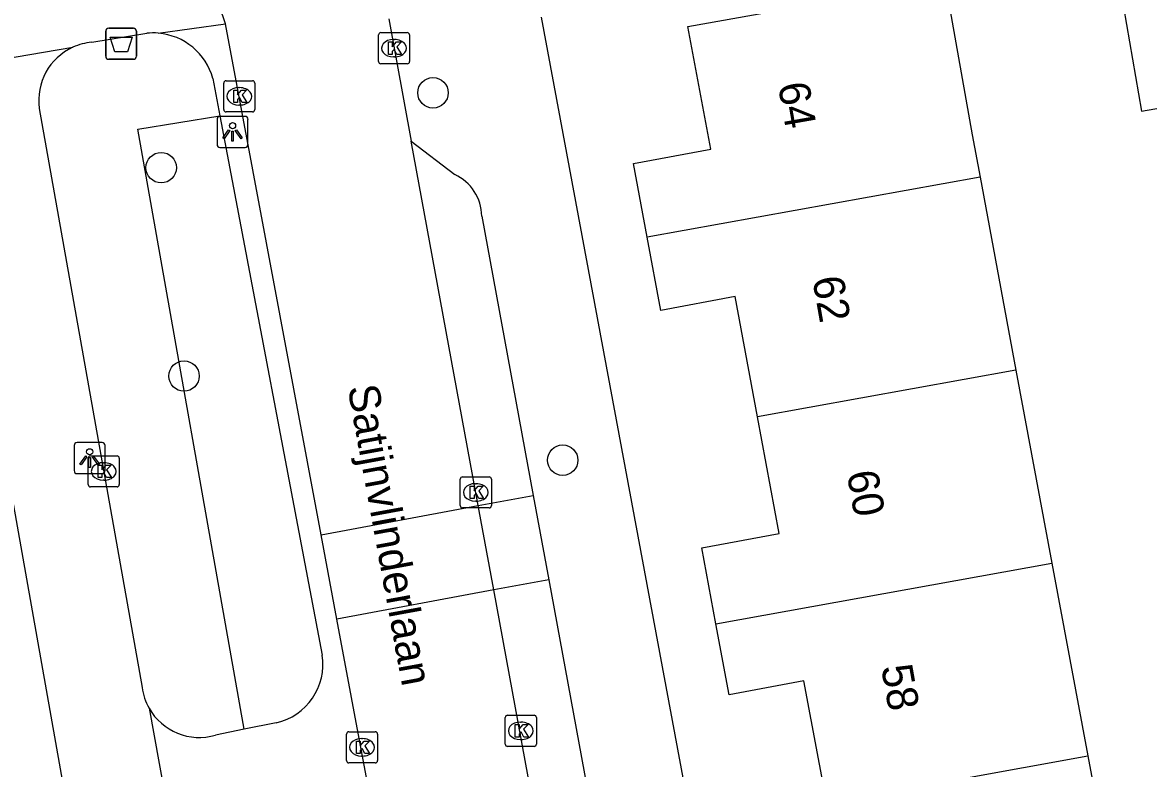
# Model space of a CAD drawing. Extents: x 162880 to 165536, y 384011 to 385179.
# Drawn here: x 163957.33 to 163993.54, y 384664.38 to 384688.36 of the extents above; entities that cross this region are included whole.
import ezdxf

# ---------------------------------------------------------------- set-up
doc = ezdxf.new("R2010")
doc.units = 0
for name, color, linetype in [('IMGEO_Afvalbak', 7, 'Continuous'), ('IMGEO_Boom', 7, 'Continuous'), ('IMGEO_Groenvoorziening', 7, 'Continuous'), ('IMGEO_Kolk', 7, 'Continuous'), ('IMGEO_Lichtpunt', 7, 'Continuous'), ('IMGEO_Openbare_ruimte_label', 7, 'Continuous'), ('IMGEO_Pand', 7, 'Continuous'), ('IMGEO_Pand_nummerreeks', 7, 'Continuous'), ('IMGEO_Parkeervlak_open', 7, 'Continuous'), ('IMGEO_Rijbaan_lokaal_open', 7, 'Continuous'), ('IMGEO_Voetpad_open', 7, 'Continuous')]:
    doc.layers.add(name, color=color, linetype=linetype)

msp = doc.modelspace()

# ---------------------------------------------------------------- linework, layer by layer
at = {"layer": 'IMGEO_Afvalbak'}
for p, q in [((163960.006, 384687.282), (163960.006, 384688.082)), ((163960.006, 384688.082), (163960.006, 384687.282)), ((163960.106, 384688.182), (163960.896, 384688.182)), ((163960.896, 384688.182), (163960.106, 384688.182)), ((163960.996, 384688.082), (163960.996, 384687.282)), ((163960.996, 384687.282), (163960.996, 384688.082)), ((163960.896, 384687.182), (163960.106, 384687.182)), ((163960.106, 384687.182), (163960.896, 384687.182))]:
    msp.add_line(p, q, dxfattribs=at)
msp.add_lwpolyline([(163960.149, 384687.896), (163960.853, 384687.896), (163960.704, 384687.426), (163960.298, 384687.426), (163960.149, 384687.896)], dxfattribs=at)
for centre, start, end in [((163960.106, 384688.082), 90, 180), ((163960.106, 384688.082), 90, 180), ((163960.896, 384688.082), 0, 90), ((163960.896, 384688.082), 360, 90), ((163960.106, 384687.282), 180, 270), ((163960.106, 384687.282), 180, 270), ((163960.896, 384687.282), 270, 0), ((163960.896, 384687.282), 270, 0)]:
    msp.add_arc(centre, 0.1, start, end, dxfattribs=at)
at = {"layer": 'IMGEO_Boom'}
for centre in [(163970.531, 384686.103), (163961.789, 384683.696), (163962.524, 384676.996), (163974.703, 384674.29)]:
    msp.add_circle(centre, 0.489, dxfattribs=at)
at = {"layer": 'IMGEO_Groenvoorziening'}
msp.add_lwpolyline([(163964.463, 384665.64), (163961.035, 384684.932), (163963.68, 384685.362)], dxfattribs=at)
at = {"layer": 'IMGEO_Kolk'}
for p, q in [((163968.778, 384687.111), (163968.778, 384687.963)), ((163968.853, 384688.037), (163969.705, 384688.037)), ((163969.779, 384687.963), (163969.779, 384687.111)), ((163969.266, 384687.817), (163969.291, 384687.817)), ((163969.289, 384687.257), (163969.264, 384687.257)), ((163969.705, 384687.037), (163968.853, 384687.037)), ((163963.875, 384686.489), (163964.727, 384686.489)), ((163963.8, 384685.563), (163963.8, 384686.415)), ((163964.288, 384686.269), (163964.313, 384686.269)), ((163964.801, 384686.415), (163964.801, 384685.563)), ((163964.311, 384685.709), (163964.286, 384685.709)), ((163964.727, 384685.489), (163963.875, 384685.489)), ((163959.441, 384673.504), (163959.441, 384674.356)), ((163959.516, 384674.43), (163960.368, 384674.43)), ((163959.929, 384674.21), (163959.954, 384674.21)), ((163960.442, 384674.356), (163960.442, 384673.504)), ((163971.483, 384673.755), (163972.335, 384673.755)), ((163960.368, 384673.43), (163959.516, 384673.43)), ((163959.952, 384673.65), (163959.927, 384673.65)), ((163971.408, 384672.829), (163971.408, 384673.681)), ((163971.896, 384673.535), (163971.921, 384673.535)), ((163972.409, 384673.681), (163972.409, 384672.829)), ((163972.335, 384672.755), (163971.483, 384672.755)), ((163971.919, 384672.975), (163971.894, 384672.975)), ((163972.855, 384665.162), (163972.855, 384666.014)), ((163972.93, 384666.088), (163973.782, 384666.088)), ((163973.343, 384665.868), (163973.368, 384665.868)), ((163973.856, 384666.014), (163973.856, 384665.162)), ((163967.748, 384664.632), (163967.748, 384665.484)), ((163967.823, 384665.558), (163968.675, 384665.558)), ((163968.749, 384665.484), (163968.749, 384664.632)), ((163968.236, 384665.338), (163968.261, 384665.338)), ((163973.782, 384665.088), (163972.93, 384665.088)), ((163973.366, 384665.308), (163973.341, 384665.308)), ((163968.259, 384664.778), (163968.234, 384664.778)), ((163968.675, 384664.558), (163967.823, 384664.558))]:
    msp.add_line(p, q, dxfattribs=at)
for points in [[(163968.778, 384687.111), (163968.778, 384687.963)], [(163968.853, 384688.037), (163969.705, 384688.037)], [(163969.779, 384687.963), (163969.779, 384687.111)], [(163969.099, 384687.737), (163969.222, 384687.737), (163969.222, 384687.586), (163969.352, 384687.737), (163969.516, 384687.737), (163969.37, 384687.586), (163969.523, 384687.337), (163969.371, 384687.337), (163969.286, 384687.501), (163969.222, 384687.434), (163969.222, 384687.337), (163969.099, 384687.337), (163969.099, 384687.737)], [(163969.705, 384687.037), (163968.853, 384687.037)], [(163963.875, 384686.489), (163964.727, 384686.489)], [(163963.8, 384685.563), (163963.8, 384686.415)], [(163964.121, 384686.189), (163964.244, 384686.189), (163964.244, 384686.038), (163964.374, 384686.189), (163964.538, 384686.189), (163964.392, 384686.038), (163964.545, 384685.789), (163964.393, 384685.789), (163964.308, 384685.953), (163964.244, 384685.886), (163964.244, 384685.789), (163964.121, 384685.789), (163964.121, 384686.189)], [(163964.801, 384686.415), (163964.801, 384685.563)], [(163964.727, 384685.489), (163963.875, 384685.489)], [(163959.441, 384673.504), (163959.441, 384674.356)], [(163959.516, 384674.43), (163960.368, 384674.43)], [(163959.762, 384674.13), (163959.885, 384674.13), (163959.885, 384673.979), (163960.015, 384674.13), (163960.179, 384674.13), (163960.033, 384673.979), (163960.186, 384673.73), (163960.034, 384673.73), (163959.949, 384673.894), (163959.885, 384673.827), (163959.885, 384673.73), (163959.762, 384673.73), (163959.762, 384674.13)], [(163960.442, 384674.356), (163960.442, 384673.504)], [(163971.483, 384673.755), (163972.335, 384673.755)], [(163960.368, 384673.43), (163959.516, 384673.43)], [(163971.408, 384672.829), (163971.408, 384673.681)], [(163971.729, 384673.455), (163971.852, 384673.455), (163971.852, 384673.304), (163971.982, 384673.455), (163972.146, 384673.455), (163972, 384673.304), (163972.153, 384673.055), (163972.001, 384673.055), (163971.916, 384673.219), (163971.852, 384673.152), (163971.852, 384673.055), (163971.729, 384673.055), (163971.729, 384673.455)], [(163972.409, 384673.681), (163972.409, 384672.829)], [(163972.335, 384672.755), (163971.483, 384672.755)], [(163972.855, 384665.162), (163972.855, 384666.014)], [(163972.93, 384666.088), (163973.782, 384666.088)], [(163973.176, 384665.788), (163973.299, 384665.788), (163973.299, 384665.637), (163973.429, 384665.788), (163973.593, 384665.788), (163973.447, 384665.637), (163973.6, 384665.388), (163973.448, 384665.388), (163973.363, 384665.552), (163973.299, 384665.485), (163973.299, 384665.388), (163973.176, 384665.388), (163973.176, 384665.788)], [(163973.856, 384666.014), (163973.856, 384665.162)], [(163967.748, 384664.632), (163967.748, 384665.484)], [(163967.823, 384665.558), (163968.675, 384665.558)], [(163968.749, 384665.484), (163968.749, 384664.632)], [(163968.069, 384665.258), (163968.192, 384665.258), (163968.192, 384665.107), (163968.322, 384665.258), (163968.486, 384665.258), (163968.34, 384665.107), (163968.493, 384664.858), (163968.341, 384664.858), (163968.256, 384665.022), (163968.192, 384664.955), (163968.192, 384664.858), (163968.069, 384664.858), (163968.069, 384665.258)], [(163973.782, 384665.088), (163972.93, 384665.088)], [(163968.675, 384664.558), (163967.823, 384664.558)]]:
    msp.add_lwpolyline(points, dxfattribs=at)
for centre, start, end in [((163968.855, 384687.961), 91.552, 178.448), ((163968.855, 384687.961), 91.552, 178.448), ((163969.703, 384687.961), 1.552, 88.448), ((163969.703, 384687.961), 1.552, 88.448), ((163968.855, 384687.113), 181.552, 268.448), ((163968.855, 384687.113), 181.552, 268.448), ((163969.703, 384687.113), 271.552, 358.448), ((163969.703, 384687.113), 271.552, 358.448), ((163963.877, 384686.413), 91.552, 178.448), ((163963.877, 384686.413), 91.552, 178.448), ((163964.725, 384686.413), 1.552, 88.448), ((163964.725, 384686.413), 1.552, 88.448), ((163963.877, 384685.565), 181.552, 268.448), ((163963.877, 384685.565), 181.552, 268.448), ((163964.725, 384685.565), 271.552, 358.448), ((163964.725, 384685.565), 271.552, 358.448), ((163959.518, 384674.354), 91.552, 178.448), ((163959.518, 384674.354), 91.552, 178.448), ((163960.366, 384674.354), 1.552, 88.448), ((163960.366, 384674.354), 1.552, 88.448), ((163971.485, 384673.679), 91.552, 178.448), ((163971.485, 384673.679), 91.552, 178.448), ((163972.333, 384673.679), 1.552, 88.448), ((163972.333, 384673.679), 1.552, 88.448), ((163959.518, 384673.506), 181.552, 268.448), ((163959.518, 384673.506), 181.552, 268.448), ((163960.366, 384673.506), 271.552, 358.448), ((163960.366, 384673.506), 271.552, 358.448), ((163971.485, 384672.831), 181.552, 268.448), ((163971.485, 384672.831), 181.552, 268.448), ((163972.333, 384672.831), 271.552, 358.448), ((163972.333, 384672.831), 271.552, 358.448), ((163972.932, 384666.012), 91.552, 178.448), ((163972.932, 384666.012), 91.552, 178.448), ((163973.78, 384666.012), 1.552, 88.448), ((163973.78, 384666.012), 1.552, 88.448), ((163967.825, 384665.482), 91.552, 178.448), ((163967.825, 384665.482), 91.552, 178.448), ((163968.673, 384665.482), 1.552, 88.448), ((163968.673, 384665.482), 1.552, 88.448), ((163972.932, 384665.164), 181.552, 268.448), ((163972.932, 384665.164), 181.552, 268.448), ((163973.78, 384665.164), 271.552, 358.448), ((163973.78, 384665.164), 271.552, 358.448), ((163967.825, 384664.634), 181.552, 268.448), ((163967.825, 384664.634), 181.552, 268.448), ((163968.673, 384664.634), 271.552, 358.448), ((163968.673, 384664.634), 271.552, 358.448)]:
    msp.add_arc(centre, 0.0765, start, end, dxfattribs=at)
for centre, major_axis, ratio, start_param, end_param in [((163969.265, 384687.537), (-0.387, 0.002), 0.722429, 4.712389, 7.853982), ((163969.29, 384687.537), (-0.39, 0.002), 0.717154, 1.570796, 4.712389), ((163964.287, 384685.989), (-0.387, 0.002), 0.722429, 4.712389, 7.853982), ((163964.312, 384685.989), (-0.39, 0.002), 0.717154, 1.570796, 4.712389), ((163959.928, 384673.93), (-0.387, 0.002), 0.722429, 4.712389, 7.853982), ((163959.953, 384673.93), (-0.39, 0.002), 0.717154, 1.570796, 4.712389), ((163971.895, 384673.255), (-0.387, 0.002), 0.722429, 4.712389, 7.853982), ((163971.92, 384673.255), (-0.39, 0.002), 0.717154, 1.570796, 4.712389), ((163973.342, 384665.588), (-0.387, 0.002), 0.722429, 4.712389, 7.853982), ((163973.367, 384665.588), (-0.39, 0.002), 0.717154, 1.570796, 4.712389), ((163968.235, 384665.058), (-0.387, 0.002), 0.722429, 4.712389, 7.853982), ((163968.26, 384665.058), (-0.39, 0.002), 0.717154, 1.570796, 4.712389)]:
    msp.add_ellipse(centre, major_axis=major_axis, ratio=ratio, start_param=start_param, end_param=end_param, dxfattribs=at)
at = {"layer": 'IMGEO_Lichtpunt'}
for p, q in [((163964.487, 384685.345), (163963.679, 384685.345)), ((163964.487, 384685.345), (163963.679, 384685.345)), ((163963.585, 384685.25), (163963.585, 384684.443)), ((163963.585, 384685.25), (163963.585, 384684.443)), ((163964.581, 384684.443), (163964.581, 384685.25)), ((163964.581, 384684.443), (163964.581, 384685.25)), ((163963.679, 384684.349), (163964.487, 384684.349)), ((163963.679, 384684.349), (163964.487, 384684.349)), ((163959.891, 384674.857), (163959.083, 384674.857)), ((163959.891, 384674.857), (163959.083, 384674.857)), ((163958.989, 384674.762), (163958.989, 384673.955)), ((163958.989, 384674.762), (163958.989, 384673.955)), ((163959.985, 384673.955), (163959.985, 384674.762)), ((163959.985, 384673.955), (163959.985, 384674.762)), ((163959.083, 384673.861), (163959.891, 384673.861)), ((163959.083, 384673.861), (163959.891, 384673.861))]:
    msp.add_line(p, q, dxfattribs=at)
for points in [[(163963.959, 384684.914), (163963.998, 384684.886), (163963.81, 384684.624), (163963.772, 384684.651), (163963.959, 384684.914)], [(163964.061, 384684.866), (163964.108, 384684.866), (163964.108, 384684.544), (163964.061, 384684.544), (163964.061, 384684.866)], [(163964.171, 384684.886), (163964.209, 384684.913), (163964.396, 384684.651), (163964.357, 384684.623), (163964.171, 384684.886)], [(163959.363, 384674.426), (163959.402, 384674.398), (163959.214, 384674.136), (163959.176, 384674.163), (163959.363, 384674.426)], [(163959.465, 384674.378), (163959.512, 384674.378), (163959.512, 384674.056), (163959.465, 384674.056), (163959.465, 384674.378)], [(163959.575, 384674.398), (163959.613, 384674.425), (163959.8, 384674.163), (163959.761, 384674.135), (163959.575, 384674.398)]]:
    msp.add_lwpolyline(points, dxfattribs=at)
for centre in [(163964.084, 384685.048), (163959.488, 384674.56)]:
    msp.add_circle(centre, 0.0994, dxfattribs=at)
for centre, start, end in [((163963.679, 384685.25), 90, 180), ((163963.679, 384685.25), 90, 180), ((163964.487, 384685.25), 0, 90), ((163964.487, 384685.25), 0, 90), ((163963.679, 384684.443), 180, 270), ((163963.679, 384684.443), 180, 270), ((163964.487, 384684.443), 270, 0), ((163964.487, 384684.443), 270, 360), ((163959.083, 384674.762), 90, 180), ((163959.083, 384674.762), 90, 180), ((163959.891, 384674.762), 0, 90), ((163959.891, 384674.762), 0, 90), ((163959.083, 384673.955), 180, 270), ((163959.083, 384673.955), 180, 270), ((163959.891, 384673.955), 270, 0), ((163959.891, 384673.955), 270, 360)]:
    msp.add_arc(centre, 0.0946, start, end, dxfattribs=at)
at = {"layer": 'IMGEO_Pand'}
for points in [[(163994.973, 384690.982), (163992.446, 384690.543), (163993.319, 384685.516), (163995.713, 384685.932)], [(163977.423, 384681.46), (163976.982, 384683.831), (163979.464, 384684.293), (163978.731, 384688.231), (163986.996, 384689.719), (163987.87, 384684.755), (163988.124, 384683.39)], [(163988.124, 384683.39), (163977.423, 384681.46)], [(163988.124, 384683.39), (163989.279, 384677.187)], [(163980.97, 384675.688), (163980.25, 384679.553), (163977.861, 384679.108), (163977.423, 384681.46)], [(163989.279, 384677.187), (163980.97, 384675.688)], [(163989.279, 384677.187), (163990.435, 384670.984)], [(163979.628, 384669.034), (163979.174, 384671.474), (163981.668, 384671.938), (163980.97, 384675.688)], [(163979.628, 384669.034), (163990.435, 384670.984)], [(163990.435, 384670.984), (163991.59, 384664.78)], [(163983.194, 384663.265), (163982.462, 384667.2), (163980.053, 384666.751), (163979.628, 384669.034)], [(163983.194, 384663.265), (163991.59, 384664.78)], [(163991.59, 384664.78), (163992.745, 384658.577)]]:
    msp.add_lwpolyline(points, dxfattribs=at)
at = {"layer": 'IMGEO_Parkeervlak_open'}
for points in [[(163971.985, 384672.831), (163973.753, 384673.16)], [(163974.252, 384670.446), (163972.484, 384670.117)]]:
    msp.add_lwpolyline(points, dxfattribs=at)
at = {"layer": 'IMGEO_Rijbaan_lokaal_open'}
for points in [[(163966.931, 384671.891), (163963.857, 384688.322)], [(163969.111, 384688.48), (163969.833, 384684.549)], [(163971.985, 384672.831), (163969.833, 384684.549)], [(163966.931, 384671.891), (163971.985, 384672.831)], [(163972.484, 384670.117), (163971.985, 384672.831)], [(163967.439, 384669.178), (163966.931, 384671.891)], [(163972.484, 384670.117), (163967.439, 384669.178)], [(163983.581, 384609.7), (163972.484, 384670.117)], [(163972.151, 384643.992), (163967.439, 384669.178)]]:
    msp.add_lwpolyline(points, dxfattribs=at)
msp.add_arc((163958.296, 384686.637), 5.811, 16.8552, 98.959, dxfattribs=at)
at = {"layer": 'IMGEO_Voetpad_open'}
for points in [[(163961.695, 384688.021), (163963.857, 384688.322)], [(163983.521, 384637.552), (163974.017, 384688.533)], [(163959.556, 384687.73), (163961.325, 384688.019)], [(163952.896, 384686.544), (163958.946, 384687.567)], [(163963.452, 384686.561), (163963.68, 384685.362)], [(163957.869, 384685.602), (163961.178, 384666.98)], [(163963.68, 384685.362), (163966.971, 384668.021)], [(163962.212, 384643.685), (163954.872, 384685.057)], [(163969.833, 384684.549), (163971.232, 384683.474)], [(163972.101, 384682.141), (163973.753, 384673.16)], [(163973.753, 384673.16), (163974.252, 384670.446)], [(163974.252, 384670.446), (163984.995, 384612.031)], [(163961.399, 384666.318), (163962.204, 384661.866)], [(163965.483, 384665.844), (163964.463, 384665.64)], [(163964.463, 384665.64), (163963.536, 384665.454)]]:
    msp.add_lwpolyline(points, dxfattribs=at)
for centre, radius, start, end in [((163961.52, 384686.123), 1.906, 84.7395, 95.8799), ((163961.522, 384686.026), 2.003, 15.4976, 85.0519), ((163959.727, 384685.862), 1.876, 114.5919, 187.9545), ((163959.734, 384685.841), 1.898, 95.385, 114.5363), ((163970.609, 384682.118), 1.492, 0.8806, 65.3211), ((163965.05, 384667.737), 1.942, 282.886, 8.408), ((163963.004, 384667.222), 1.842, 187.5385, 209.3833), ((163963.008, 384667.222), 1.846, 209.3412, 286.6313)]:
    msp.add_arc(centre, radius, start, end, dxfattribs=at)

# ---------------------------------------------------------------- texts
at = {"layer": 'IMGEO_Openbare_ruimte_label'}
msp.add_text('Satijnvlinderlaan', height=1, rotation=280.3663, dxfattribs=at).set_placement((163967.78, 384676.633))
at = {"layer": 'IMGEO_Pand_nummerreeks'}
for s, p in [('64', (163981.622, 384686.364)), ('62', (163982.727, 384680.127)), ('60', (163983.835, 384673.881)), ('58', (163984.941, 384667.64))]:
    msp.add_text(s, height=1, rotation=280.055, dxfattribs=at).set_placement(p)

doc.saveas('drawing.dxf')
